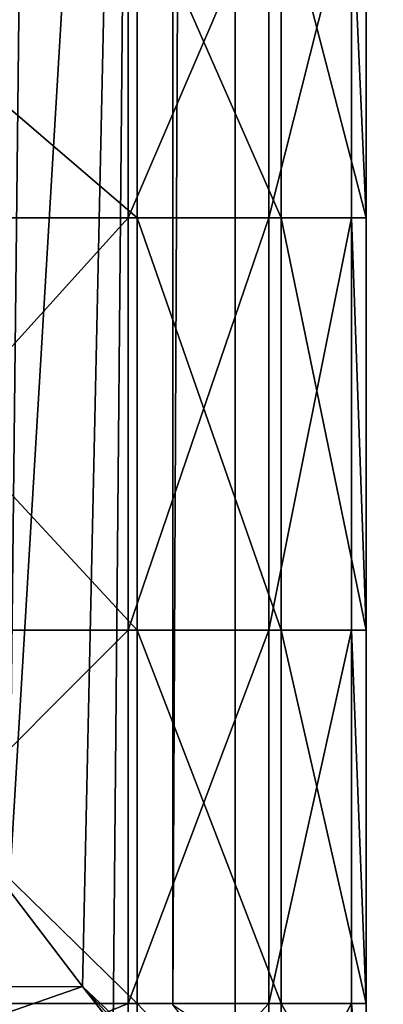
# Model space of a CAD drawing. Extents: x 0 to 31, y 0 to 21.2.
# Tile 408 of 574: x 29.6 to 30.1, y 1.4 to 2.8. Entities that reach past the tile are written whole.
import ezdxf

# ---------------------------------------------------------------- set-up
doc = ezdxf.new("R2010")
doc.units = 0
doc.header["$MEASUREMENT"] = 0
doc.layers.get('0').update_dxf_attribs({"color": 13, "linetype": 'CONTINUOUS'})
for name, color, linetype in [('CAST_IRON', 250, 'CONTINUOUS'), ('GALVANIZED_METAL', 252, 'CONTINUOUS'), ('GRATES', 250, 'CONTINUOUS')]:
    doc.layers.add(name, color=color, linetype=linetype)

# ---------------------------------------------------------------- blocks, each defined once
blk = doc.blocks.new('NGM5058UC_TRADECAD_DXF')
at = {"layer": 'CAST_IRON', "color": 0}
for p, q in [((14.0743, -9.02825, 0.45505), (14.2381, -6.28565, 0.58145)), ((14.0743, -9.02825, 0.45505), (14.2381, -6.28565, 0.58145)), ((14.1756, -9.16075, 0.58145), (14.2381, -6.28565, 0.58145)), ((14.1756, -9.16075, 0.58145), (14.2381, -6.28565, 0.58145)), ((14.1756, -9.16075, 0.58145), (14.0743, -9.02825, 0.45505)), ((14.1756, -9.16075, 0.58145), (14.0743, -9.02825, 0.45505)), ((10.1325, -9.16955, 0.58145), (14.1756, -9.16075, 0.58145)), ((10.1325, -9.16955, 0.58145), (14.1756, -9.16075, 0.58145)), ((15.4451, -10.35865, 0.58145), (14.1756, -9.16075, 0.58145)), ((15.3203, -10.40695, 0.58145), (14.1756, -9.16075, 0.58145)), ((15.4451, -10.35865, 0.58145), (14.1756, -9.16075, 0.58145)), ((14.1756, -9.16075, 0.58145), (15.259, -10.54715, 0.58145)), ((14.1756, -9.16075, 0.58145), (15.259, -10.54715, 0.58145)), ((15.3203, -10.40695, 0.58145), (14.1756, -9.16075, 0.58145))]:
    blk.add_line(p, q, dxfattribs=at)
at = {"layer": 'GALVANIZED_METAL', "color": 0}
for p, q in [((14.386, 9.23775, -1.89865), (14.2159, -9.41295, -1.89865)), ((14.386, 9.23775, -1.89865), (14.2159, -9.41295, -1.89865)), ((14.386, -9.24295, -1.89865), (14.386, 9.23775, -1.89865)), ((14.386, -9.24295, -1.89865), (14.386, 9.23775, -1.89865)), ((14.3002, -9.18675, 0.31025), (14.3002, 9.18165, 0.40415)), ((14.3002, -9.18675, 0.31025), (14.3002, 9.18165, 0.40415))]:
    blk.add_line(p, q, dxfattribs=at)
at = {"layer": 'GRATES', "color": 0}
for p, q in [((14.2384, -8.10135, 0.98805), (14.2384, -7.64955, 0.98805)), ((14.2384, -8.10135, 0.98805), (14.2384, -7.64955, 0.98805)), ((14.2508, -8.10135, 0.70725), (14.2508, -7.64955, 0.70725)), ((14.2508, -8.10135, 0.70725), (14.2508, -7.64955, 0.70725)), ((14.4324, -8.10135, 0.98805), (14.4324, -7.64955, 0.98805)), ((14.4324, -8.10135, 0.98805), (14.4324, -7.64955, 0.98805)), ((14.4495, -7.64955, 0.70725), (14.4495, -8.10135, 0.70725)), ((14.4495, -7.64955, 0.70725), (14.4495, -8.10135, 0.70725)), ((14.5466, -8.10135, 0.98805), (14.5466, -7.64955, 0.98805)), ((14.5466, -8.10135, 0.98805), (14.5466, -7.64955, 0.98805)), ((14.5665, -7.64955, 0.70725), (14.5665, -8.10135, 0.70725)), ((14.5665, -7.64955, 0.70725), (14.5665, -8.10135, 0.70725)), ((13.7239, -8.10135, 0.98805), (14.2384, -8.10135, 0.98805)), ((13.7239, -8.10135, 0.70725), (14.2508, -8.10135, 0.70725)), ((13.7239, -8.10135, 0.70725), (14.2508, -8.10135, 0.70725)), ((13.7239, -8.10135, 0.59665), (14.2508, -8.10135, 0.59665)), ((14.2508, -8.10135, 0.41895), (13.7239, -8.10135, 0.41895)), ((13.7239, -8.10135, 0.98805), (14.2384, -8.10135, 0.98805)), ((13.7239, -8.10135, 0.59665), (14.2508, -8.10135, 0.59665)), ((14.2508, -8.10135, 0.41895), (13.7239, -8.10135, 0.41895)), ((14.2384, -8.10135, 0.98805), (14.2384, -8.66995, 0.98805)), ((14.4324, -8.10135, 0.98805), (14.2384, -8.10135, 0.98805)), ((14.2384, -8.10135, 0.98805), (14.2384, -8.66995, 0.98805)), ((14.4324, -8.10135, 0.98805), (14.2384, -8.10135, 0.98805)), ((14.4495, -8.10135, 0.59665), (14.2508, -8.10135, 0.59665)), ((14.2508, -8.10135, 0.59665), (14.2508, -8.66995, 0.59665)), ((14.2508, -8.10135, 0.59665), (14.2508, -8.10135, 0.70725)), ((14.2508, -8.10135, 0.70725), (14.4495, -8.10135, 0.70725)), ((14.2508, -8.10135, 0.70725), (14.4495, -8.10135, 0.70725)), ((14.2508, -8.10135, 0.59665), (14.2508, -8.10135, 0.70725)), ((14.4495, -8.10135, 0.59665), (14.2508, -8.10135, 0.59665)), ((14.2508, -8.66995, 0.41895), (14.2508, -8.10135, 0.41895)), ((14.2508, -8.10135, 0.41895), (14.2508, -8.10135, 0.59665)), ((14.2508, -8.10135, 0.41895), (14.2508, -8.10135, 0.59665)), ((14.2508, -8.66995, 0.41895), (14.2508, -8.10135, 0.41895)), ((14.2508, -8.10135, 0.59665), (14.2508, -8.66995, 0.59665)), ((14.4324, -8.66995, 0.98805), (14.4324, -8.10135, 0.98805)), ((14.4324, -8.10135, 0.98805), (14.5466, -8.10135, 0.98805)), ((14.4324, -8.10135, 0.98805), (14.5466, -8.10135, 0.98805)), ((14.4324, -8.66995, 0.98805), (14.4324, -8.10135, 0.98805)), ((14.4495, -8.10135, 0.70725), (14.5665, -8.10135, 0.70725)), ((14.4495, -8.66995, 0.59665), (14.4495, -8.10135, 0.59665)), ((14.4495, -8.10135, 0.70725), (14.5665, -8.10135, 0.70725)), ((14.4495, -8.10135, 0.70725), (14.4495, -8.66995, 0.70725)), ((14.4495, -8.10135, 0.70725), (14.4495, -8.10135, 0.59665)), ((14.4495, -8.66995, 0.59665), (14.4495, -8.10135, 0.59665)), ((14.4495, -8.10135, 0.70725), (14.4495, -8.66995, 0.70725)), ((14.4495, -8.10135, 0.70725), (14.4495, -8.10135, 0.59665)), ((14.5665, -8.10135, 0.70725), (14.5466, -8.10135, 0.98805)), ((14.5466, -8.10135, 0.98805), (14.5466, -8.66995, 0.98805)), ((14.5665, -8.10135, 0.70725), (14.5466, -8.10135, 0.98805)), ((14.5466, -8.10135, 0.98805), (14.5466, -8.66995, 0.98805)), ((14.5665, -8.66995, 0.70725), (14.5665, -8.10135, 0.70725)), ((14.5665, -8.66995, 0.70725), (14.5665, -8.10135, 0.70725)), ((14.2384, -8.66995, 0.98805), (13.7239, -8.66995, 0.98805)), ((14.2508, -8.66995, 0.41895), (13.7239, -8.66995, 0.41895)), ((14.2508, -8.66995, 0.41895), (13.7239, -8.66995, 0.41895)), ((14.2384, -8.66995, 0.98805), (13.7239, -8.66995, 0.98805)), ((14.2384, -9.18425, 0.98805), (14.2384, -8.66995, 0.98805)), ((14.2384, -8.66995, 0.98805), (14.4324, -8.66995, 0.98805)), ((14.2384, -9.18425, 0.98805), (14.2384, -8.66995, 0.98805)), ((14.2384, -8.66995, 0.98805), (14.4324, -8.66995, 0.98805)), ((14.2508, -9.18425, 0.41895), (14.2508, -8.66995, 0.41895)), ((14.2508, -8.66995, 0.59665), (14.4495, -8.66995, 0.59665)), ((14.2508, -8.66995, 0.59665), (14.4495, -8.66995, 0.59665)), ((14.2508, -8.66995, 0.59665), (14.2508, -9.18425, 0.59665)), ((14.2508, -8.66995, 0.59665), (14.2508, -8.66995, 0.41895)), ((14.2508, -9.18425, 0.41895), (14.2508, -8.66995, 0.41895)), ((14.2508, -8.66995, 0.59665), (14.2508, -9.18425, 0.59665)), ((14.2508, -8.66995, 0.59665), (14.2508, -8.66995, 0.41895)), ((14.5466, -8.66995, 0.98805), (14.4324, -8.66995, 0.98805)), ((14.4324, -8.66995, 0.98805), (14.4324, -9.18425, 0.98805)), ((14.4324, -8.66995, 0.98805), (14.4324, -9.18425, 0.98805)), ((14.5466, -8.66995, 0.98805), (14.4324, -8.66995, 0.98805)), ((14.5665, -8.66995, 0.70725), (14.4495, -8.66995, 0.70725)), ((14.4495, -8.66995, 0.70725), (14.4495, -9.18425, 0.70725)), ((14.5665, -8.66995, 0.70725), (14.4495, -8.66995, 0.70725)), ((14.4495, -8.66995, 0.70725), (14.4495, -8.66995, 0.59665)), ((14.4495, -8.66995, 0.59665), (14.4495, -9.18425, 0.59665)), ((14.4495, -8.66995, 0.70725), (14.4495, -9.18425, 0.70725)), ((14.4495, -8.66995, 0.70725), (14.4495, -8.66995, 0.59665)), ((14.4495, -8.66995, 0.59665), (14.4495, -9.18425, 0.59665)), ((14.5466, -8.66995, 0.98805), (14.5665, -8.66995, 0.70725)), ((14.5466, -9.18425, 0.98805), (14.5466, -8.66995, 0.98805)), ((14.5466, -8.66995, 0.98805), (14.5665, -8.66995, 0.70725)), ((14.5466, -9.18425, 0.98805), (14.5466, -8.66995, 0.98805)), ((14.5665, -8.66995, 0.70725), (14.5665, -9.18425, 0.70725)), ((14.5665, -8.66995, 0.70725), (14.5665, -9.18425, 0.70725)), ((13.7239, -9.18425, 0.41895), (14.2508, -9.18425, 0.41895)), ((13.7239, -9.18425, 0.98805), (14.2384, -9.18425, 0.98805)), ((14.2508, -9.18425, 0.59665), (13.7239, -9.18425, 0.59665)), ((13.7239, -9.18425, 0.98805), (14.2384, -9.18425, 0.98805)), ((14.2508, -9.18425, 0.59665), (13.7239, -9.18425, 0.59665)), ((13.7239, -9.18425, 0.41895), (14.2508, -9.18425, 0.41895)), ((14.4324, -9.18425, 0.98805), (14.2384, -9.18425, 0.98805)), ((14.2384, -9.18425, 0.98805), (14.2384, -9.39425, 0.98805)), ((14.2384, -9.18425, 0.98805), (14.2384, -9.39425, 0.98805)), ((14.4324, -9.18425, 0.98805), (14.2384, -9.18425, 0.98805)), ((14.4495, -9.18425, 0.59665), (14.2508, -9.18425, 0.59665)), ((14.2508, -9.18425, 0.59665), (14.2508, -9.39425, 0.59665)), ((14.4495, -9.18425, 0.59665), (14.2508, -9.18425, 0.59665)), ((14.2508, -9.18425, 0.59665), (14.2508, -9.39425, 0.59665)), ((14.2508, -9.18425, 0.41895), (14.2508, -9.18425, 0.59665)), ((14.2508, -9.18425, 0.41895), (14.2508, -9.18425, 0.59665)), ((14.4324, -9.39425, 0.98805), (14.4324, -9.18425, 0.98805)), ((14.4324, -9.18425, 0.98805), (14.5466, -9.18425, 0.98805)), ((14.4324, -9.18425, 0.98805), (14.5466, -9.18425, 0.98805)), ((14.4324, -9.39425, 0.98805), (14.4324, -9.18425, 0.98805)), ((14.4495, -9.18425, 0.70725), (14.5665, -9.18425, 0.70725)), ((14.4495, -9.18425, 0.59665), (14.4495, -9.18425, 0.70725)), ((14.4495, -9.39425, 0.59665), (14.4495, -9.18425, 0.59665)), ((14.4495, -9.18425, 0.59665), (14.4495, -9.18425, 0.70725)), ((14.4495, -9.39425, 0.59665), (14.4495, -9.18425, 0.59665)), ((14.4495, -9.39425, 0.70725), (14.4495, -9.18425, 0.70725)), ((14.4495, -9.18425, 0.70725), (14.5665, -9.18425, 0.70725)), ((14.4495, -9.39425, 0.70725), (14.4495, -9.18425, 0.70725)), ((14.5665, -9.18425, 0.70725), (14.5466, -9.18425, 0.98805)), ((14.5466, -9.18425, 0.98805), (14.5466, -9.39425, 0.98805)), ((14.5665, -9.18425, 0.70725), (14.5466, -9.18425, 0.98805)), ((14.5466, -9.18425, 0.98805), (14.5466, -9.39425, 0.98805)), ((14.5665, -9.39425, 0.70725), (14.5665, -9.18425, 0.70725)), ((14.5665, -9.39425, 0.70725), (14.5665, -9.18425, 0.70725))]:
    blk.add_line(p, q, dxfattribs=at)
at = {"layer": 'CAST_IRON', "color": 0}
mesh = blk.add_polyface(dxfattribs=at)
corners = [(14.1046, -6.28565, 0.45505), (13.9426, -8.87415, 0.00155), (13.9366, -6.28565, -0.01605)]
mesh.append_faces([[corners[k] for k in face] for face in [(0, 1, 2)]], dxfattribs={"color": 0})
mesh = blk.add_polyface(dxfattribs=at)
corners = [(14.1046, -6.28565, 0.45505), (14.0743, -9.02825, 0.45505), (13.9426, -8.87415, 0.00155)]
mesh.append_faces([[corners[k] for k in face] for face in [(0, 1, 2)]], dxfattribs={"color": 0})
mesh = blk.add_polyface(dxfattribs=at)
corners = [(14.2381, -6.28565, 0.58145), (14.1756, -9.16075, 0.58145), (14.0743, -9.02825, 0.45505)]
mesh.append_faces([[corners[k] for k in face] for face in [(0, 1, 2)]], dxfattribs={"color": 0})
mesh = blk.add_polyface(dxfattribs=at)
corners = [(14.2381, -6.28565, 0.58145), (14.0743, -9.02825, 0.45505), (14.1046, -6.28565, 0.45505)]
mesh.append_faces([[corners[k] for k in face] for face in [(0, 1, 2)]], dxfattribs={"color": 0})
mesh = blk.add_polyface(dxfattribs=at)
corners = [(14.2381, -6.28565, 0.58145), (15.4451, -10.35865, 0.58145), (14.1756, -9.16075, 0.58145), (15.4658, -6.28565, 0.58145)]
mesh.append_faces([[corners[k] for k in face] for face in [(0, 1, 2), (1, 0, 3)]], dxfattribs={"vtx0": -1, "color": 0})
mesh = blk.add_polyface(dxfattribs=at)
corners = [(14.1756, -9.16075, 0.58145), (10.1325, -9.16955, 0.58145), (14.0743, -9.02825, 0.45505)]
mesh.append_faces([[corners[k] for k in face] for face in [(0, 1, 2)]], dxfattribs={"color": 0})
mesh = blk.add_polyface(dxfattribs=at)
corners = [(14.1756, -9.16075, 0.58145), (10.1325, -10.56825, 0.58145), (10.1325, -9.16955, 0.58145), (15.259, -10.54715, 0.58145)]
mesh.append_faces([[corners[k] for k in face] for face in [(0, 1, 2), (1, 0, 3)]], dxfattribs={"vtx0": -1, "color": 0})
mesh = blk.add_polyface(dxfattribs=at)
corners = [(15.4451, -10.35865, 0.58145), (15.3203, -10.40695, 0.58145), (14.1756, -9.16075, 0.58145)]
mesh.append_faces([[corners[k] for k in face] for face in [(0, 1, 2)]], dxfattribs={"color": 0})
mesh = blk.add_polyface(dxfattribs=at)
corners = [(15.3203, -10.40695, 0.58145), (15.259, -10.54715, 0.58145), (14.1756, -9.16075, 0.58145)]
mesh.append_faces([[corners[k] for k in face] for face in [(0, 1, 2)]], dxfattribs={"color": 0})
at = {"layer": 'GALVANIZED_METAL', "color": 0}
mesh = blk.add_polyface(dxfattribs=at)
corners = [(15.3501, 10.51755, 0.40495), (14.414, 9.47795, 0.40495), (15.3501, -10.52275, 0.30935)]
mesh.append_faces([[corners[k] for k in face] for face in [(0, 1, 2)]], dxfattribs={"color": 0})
mesh = blk.add_polyface(dxfattribs=at)
corners = [(15.3501, -10.52275, 0.30935), (14.414, 9.47795, 0.40495), (14.3002, 9.18165, 0.40415)]
mesh.append_faces([[corners[k] for k in face] for face in [(0, 1, 2)]], dxfattribs={"color": 0})
mesh = blk.add_polyface(dxfattribs=at)
corners = [(-14.2165, -9.41305, -1.89865), (14.216, 9.40775, -1.89865), (-14.3866, -9.24295, -1.89865), (14.386, 9.23775, -1.89865)]
mesh.append_faces([[corners[k] for k in face] for face in [(0, 1, 2), (1, 0, 3)]], dxfattribs={"vtx0": -1, "color": 0})
mesh = blk.add_polyface(dxfattribs=at)
corners = [(14.216, 9.40775, -1.89865), (-14.2165, 9.40775, -1.89865), (-14.3866, -9.24295, -1.89865)]
mesh.append_faces([[corners[k] for k in face] for face in [(0, 1, 2)]], dxfattribs={"color": 0})
mesh = blk.add_polyface(dxfattribs=at)
corners = [(14.386, 9.23775, -1.89865), (-14.2165, -9.41305, -1.89865), (14.2159, -9.41295, -1.89865)]
mesh.append_faces([[corners[k] for k in face] for face in [(0, 1, 2)]], dxfattribs={"color": 0})
mesh = blk.add_polyface(dxfattribs=at)
corners = [(14.386, 9.23775, -1.89865), (14.2159, -9.41295, -1.89865), (14.386, -9.24295, -1.89865)]
mesh.append_faces([[corners[k] for k in face] for face in [(0, 1, 2)]], dxfattribs={"color": 0})
mesh = blk.add_polyface(dxfattribs=at)
corners = [(14.386, 9.23775, -1.89865), (14.386, -9.24295, -1.89865), (14.3002, -9.18675, 0.31025)]
mesh.append_faces([[corners[k] for k in face] for face in [(0, 1, 2)]], dxfattribs={"color": 0})
mesh = blk.add_polyface(dxfattribs=at)
corners = [(14.386, 9.23775, -1.89865), (14.3002, -9.18675, 0.31025), (14.3002, 9.18165, 0.40415)]
mesh.append_faces([[corners[k] for k in face] for face in [(0, 1, 2)]], dxfattribs={"color": 0})
mesh = blk.add_polyface(dxfattribs=at)
corners = [(15.3501, -10.52275, 0.30935), (14.3002, 9.18165, 0.40415), (14.3002, -9.18675, 0.31025)]
mesh.append_faces([[corners[k] for k in face] for face in [(0, 1, 2)]], dxfattribs={"color": 0})
at = {"layer": 'GRATES', "color": 0}
mesh = blk.add_polyface(dxfattribs=at)
corners = [(14.2508, -8.10135, 0.70725), (13.7239, -7.64955, 0.70725), (13.7239, -8.10135, 0.70725), (14.2508, -7.64955, 0.70725)]
mesh.append_faces([[corners[k] for k in face] for face in [(0, 1, 2), (1, 0, 3)]], dxfattribs={"vtx0": -1, "color": 0})
mesh = blk.add_polyface(dxfattribs=at)
corners = [(14.2384, -7.64955, 0.98805), (13.7239, -8.10135, 0.98805), (13.7239, -7.64955, 0.98805), (14.2384, -8.10135, 0.98805)]
mesh.append_faces([[corners[k] for k in face] for face in [(0, 1, 2), (1, 0, 3)]], dxfattribs={"vtx0": -1, "color": 0})
mesh = blk.add_polyface(dxfattribs=at)
corners = [(14.4324, -7.64955, 0.98805), (14.2384, -8.10135, 0.98805), (14.2384, -7.64955, 0.98805), (14.4324, -8.10135, 0.98805)]
mesh.append_faces([[corners[k] for k in face] for face in [(0, 1, 2), (1, 0, 3)]], dxfattribs={"vtx0": -1, "color": 0})
mesh = blk.add_polyface(dxfattribs=at)
corners = [(14.4495, -8.10135, 0.70725), (14.2508, -7.64955, 0.70725), (14.2508, -8.10135, 0.70725), (14.4495, -7.64955, 0.70725)]
mesh.append_faces([[corners[k] for k in face] for face in [(0, 1, 2), (1, 0, 3)]], dxfattribs={"vtx0": -1, "color": 0})
mesh = blk.add_polyface(dxfattribs=at)
corners = [(14.5466, -7.64955, 0.98805), (14.4324, -8.10135, 0.98805), (14.4324, -7.64955, 0.98805), (14.5466, -8.10135, 0.98805)]
mesh.append_faces([[corners[k] for k in face] for face in [(0, 1, 2), (1, 0, 3)]], dxfattribs={"vtx0": -1, "color": 0})
mesh = blk.add_polyface(dxfattribs=at)
corners = [(14.5665, -8.10135, 0.70725), (14.4495, -7.64955, 0.70725), (14.4495, -8.10135, 0.70725), (14.5665, -7.64955, 0.70725)]
mesh.append_faces([[corners[k] for k in face] for face in [(0, 1, 2), (1, 0, 3)]], dxfattribs={"vtx0": -1, "color": 0})
mesh = blk.add_polyface(dxfattribs=at)
corners = [(14.5466, -7.64955, 0.98805), (14.5665, -8.10135, 0.70725), (14.5466, -8.10135, 0.98805), (14.5665, -7.64955, 0.70725)]
mesh.append_faces([[corners[k] for k in face] for face in [(0, 1, 2), (1, 0, 3)]], dxfattribs={"vtx0": -1, "color": 0})
mesh = blk.add_polyface(dxfattribs=at)
corners = [(14.2384, -8.10135, 0.98805), (13.7239, -8.66995, 0.98805), (13.7239, -8.10135, 0.98805), (14.2384, -8.66995, 0.98805)]
mesh.append_faces([[corners[k] for k in face] for face in [(0, 1, 2), (1, 0, 3)]], dxfattribs={"vtx0": -1, "color": 0})
mesh = blk.add_polyface(dxfattribs=at)
corners = [(14.2508, -8.10135, 0.70725), (13.7239, -8.10135, 0.59665), (14.2508, -8.10135, 0.59665), (13.7239, -8.10135, 0.70725)]
mesh.append_faces([[corners[k] for k in face] for face in [(0, 1, 2), (1, 0, 3)]], dxfattribs={"vtx0": -1, "color": 0})
mesh = blk.add_polyface(dxfattribs=at)
corners = [(14.2508, -8.66995, 0.41895), (13.7239, -8.10135, 0.41895), (13.7239, -8.66995, 0.41895), (14.2508, -8.10135, 0.41895)]
mesh.append_faces([[corners[k] for k in face] for face in [(0, 1, 2), (1, 0, 3)]], dxfattribs={"vtx0": -1, "color": 0})
mesh = blk.add_polyface(dxfattribs=at)
corners = [(14.2508, -8.10135, 0.59665), (13.7239, -8.10135, 0.41895), (14.2508, -8.10135, 0.41895), (13.7239, -8.10135, 0.59665)]
mesh.append_faces([[corners[k] for k in face] for face in [(0, 1, 2), (1, 0, 3)]], dxfattribs={"vtx0": -1, "color": 0})
mesh = blk.add_polyface(dxfattribs=at)
corners = [(14.4324, -8.10135, 0.98805), (14.2384, -8.66995, 0.98805), (14.2384, -8.10135, 0.98805), (14.4324, -8.66995, 0.98805)]
mesh.append_faces([[corners[k] for k in face] for face in [(0, 1, 2), (1, 0, 3)]], dxfattribs={"vtx0": -1, "color": 0})
mesh = blk.add_polyface(dxfattribs=at)
corners = [(14.4495, -8.66995, 0.59665), (14.2508, -8.10135, 0.59665), (14.2508, -8.66995, 0.59665), (14.4495, -8.10135, 0.59665)]
mesh.append_faces([[corners[k] for k in face] for face in [(0, 1, 2), (1, 0, 3)]], dxfattribs={"vtx0": -1, "color": 0})
mesh = blk.add_polyface(dxfattribs=at)
corners = [(14.4495, -8.10135, 0.70725), (14.2508, -8.10135, 0.59665), (14.4495, -8.10135, 0.59665), (14.2508, -8.10135, 0.70725)]
mesh.append_faces([[corners[k] for k in face] for face in [(0, 1, 2), (1, 0, 3)]], dxfattribs={"vtx0": -1, "color": 0})
mesh = blk.add_polyface(dxfattribs=at)
corners = [(14.2508, -8.10135, 0.59665), (14.2508, -8.66995, 0.41895), (14.2508, -8.66995, 0.59665), (14.2508, -8.10135, 0.41895)]
mesh.append_faces([[corners[k] for k in face] for face in [(0, 1, 2), (1, 0, 3)]], dxfattribs={"vtx0": -1, "color": 0})
mesh = blk.add_polyface(dxfattribs=at)
corners = [(14.5466, -8.10135, 0.98805), (14.4324, -8.66995, 0.98805), (14.4324, -8.10135, 0.98805), (14.5466, -8.66995, 0.98805)]
mesh.append_faces([[corners[k] for k in face] for face in [(0, 1, 2), (1, 0, 3)]], dxfattribs={"vtx0": -1, "color": 0})
mesh = blk.add_polyface(dxfattribs=at)
corners = [(14.5665, -8.66995, 0.70725), (14.4495, -8.10135, 0.70725), (14.4495, -8.66995, 0.70725), (14.5665, -8.10135, 0.70725)]
mesh.append_faces([[corners[k] for k in face] for face in [(0, 1, 2), (1, 0, 3)]], dxfattribs={"vtx0": -1, "color": 0})
mesh = blk.add_polyface(dxfattribs=at)
corners = [(14.4495, -8.10135, 0.70725), (14.4495, -8.66995, 0.59665), (14.4495, -8.66995, 0.70725), (14.4495, -8.10135, 0.59665)]
mesh.append_faces([[corners[k] for k in face] for face in [(0, 1, 2), (1, 0, 3)]], dxfattribs={"vtx0": -1, "color": 0})
mesh = blk.add_polyface(dxfattribs=at)
corners = [(14.5466, -8.10135, 0.98805), (14.5665, -8.66995, 0.70725), (14.5466, -8.66995, 0.98805), (14.5665, -8.10135, 0.70725)]
mesh.append_faces([[corners[k] for k in face] for face in [(0, 1, 2), (1, 0, 3)]], dxfattribs={"vtx0": -1, "color": 0})
mesh = blk.add_polyface(dxfattribs=at)
corners = [(14.2508, -9.18425, 0.41895), (13.7239, -8.66995, 0.41895), (13.7239, -9.18425, 0.41895), (14.2508, -8.66995, 0.41895)]
mesh.append_faces([[corners[k] for k in face] for face in [(0, 1, 2), (1, 0, 3)]], dxfattribs={"vtx0": -1, "color": 0})
mesh = blk.add_polyface(dxfattribs=at)
corners = [(14.2384, -8.66995, 0.98805), (13.7239, -9.18425, 0.98805), (13.7239, -8.66995, 0.98805), (14.2384, -9.18425, 0.98805)]
mesh.append_faces([[corners[k] for k in face] for face in [(0, 1, 2), (1, 0, 3)]], dxfattribs={"vtx0": -1, "color": 0})
mesh = blk.add_polyface(dxfattribs=at)
corners = [(14.4324, -8.66995, 0.98805), (14.2384, -9.18425, 0.98805), (14.2384, -8.66995, 0.98805), (14.4324, -9.18425, 0.98805)]
mesh.append_faces([[corners[k] for k in face] for face in [(0, 1, 2), (1, 0, 3)]], dxfattribs={"vtx0": -1, "color": 0})
mesh = blk.add_polyface(dxfattribs=at)
corners = [(14.4495, -9.18425, 0.59665), (14.2508, -8.66995, 0.59665), (14.2508, -9.18425, 0.59665), (14.4495, -8.66995, 0.59665)]
mesh.append_faces([[corners[k] for k in face] for face in [(0, 1, 2), (1, 0, 3)]], dxfattribs={"vtx0": -1, "color": 0})
mesh = blk.add_polyface(dxfattribs=at)
corners = [(14.2508, -8.66995, 0.59665), (14.2508, -9.18425, 0.41895), (14.2508, -9.18425, 0.59665), (14.2508, -8.66995, 0.41895)]
mesh.append_faces([[corners[k] for k in face] for face in [(0, 1, 2), (1, 0, 3)]], dxfattribs={"vtx0": -1, "color": 0})
mesh = blk.add_polyface(dxfattribs=at)
corners = [(14.5466, -8.66995, 0.98805), (14.4324, -9.18425, 0.98805), (14.4324, -8.66995, 0.98805), (14.5466, -9.18425, 0.98805)]
mesh.append_faces([[corners[k] for k in face] for face in [(0, 1, 2), (1, 0, 3)]], dxfattribs={"vtx0": -1, "color": 0})
mesh = blk.add_polyface(dxfattribs=at)
corners = [(14.5665, -9.18425, 0.70725), (14.4495, -8.66995, 0.70725), (14.4495, -9.18425, 0.70725), (14.5665, -8.66995, 0.70725)]
mesh.append_faces([[corners[k] for k in face] for face in [(0, 1, 2), (1, 0, 3)]], dxfattribs={"vtx0": -1, "color": 0})
mesh = blk.add_polyface(dxfattribs=at)
corners = [(14.4495, -8.66995, 0.70725), (14.4495, -9.18425, 0.59665), (14.4495, -9.18425, 0.70725), (14.4495, -8.66995, 0.59665)]
mesh.append_faces([[corners[k] for k in face] for face in [(0, 1, 2), (1, 0, 3)]], dxfattribs={"vtx0": -1, "color": 0})
mesh = blk.add_polyface(dxfattribs=at)
corners = [(14.5466, -8.66995, 0.98805), (14.5665, -9.18425, 0.70725), (14.5466, -9.18425, 0.98805), (14.5665, -8.66995, 0.70725)]
mesh.append_faces([[corners[k] for k in face] for face in [(0, 1, 2), (1, 0, 3)]], dxfattribs={"vtx0": -1, "color": 0})
mesh = blk.add_polyface(dxfattribs=at)
corners = [(14.2384, -9.18425, 0.98805), (13.7239, -9.39425, 0.98805), (13.7239, -9.18425, 0.98805), (14.2384, -9.39425, 0.98805)]
mesh.append_faces([[corners[k] for k in face] for face in [(0, 1, 2), (1, 0, 3)]], dxfattribs={"vtx0": -1, "color": 0})
mesh = blk.add_polyface(dxfattribs=at)
corners = [(14.2508, -9.39425, 0.59665), (13.7239, -9.18425, 0.59665), (13.7239, -9.39425, 0.59665), (14.2508, -9.18425, 0.59665)]
mesh.append_faces([[corners[k] for k in face] for face in [(0, 1, 2), (1, 0, 3)]], dxfattribs={"vtx0": -1, "color": 0})
mesh = blk.add_polyface(dxfattribs=at)
corners = [(13.7239, -9.18425, 0.59665), (14.2508, -9.18425, 0.41895), (13.7239, -9.18425, 0.41895), (14.2508, -9.18425, 0.59665)]
mesh.append_faces([[corners[k] for k in face] for face in [(0, 1, 2), (1, 0, 3)]], dxfattribs={"vtx0": -1, "color": 0})
mesh = blk.add_polyface(dxfattribs=at)
corners = [(14.4324, -9.18425, 0.98805), (14.2384, -9.39425, 0.98805), (14.2384, -9.18425, 0.98805), (14.4324, -9.39425, 0.98805)]
mesh.append_faces([[corners[k] for k in face] for face in [(0, 1, 2), (1, 0, 3)]], dxfattribs={"vtx0": -1, "color": 0})
mesh = blk.add_polyface(dxfattribs=at)
corners = [(14.4495, -9.39425, 0.59665), (14.2508, -9.18425, 0.59665), (14.2508, -9.39425, 0.59665), (14.4495, -9.18425, 0.59665)]
mesh.append_faces([[corners[k] for k in face] for face in [(0, 1, 2), (1, 0, 3)]], dxfattribs={"vtx0": -1, "color": 0})
mesh = blk.add_polyface(dxfattribs=at)
corners = [(14.5466, -9.18425, 0.98805), (14.4324, -9.39425, 0.98805), (14.4324, -9.18425, 0.98805), (14.5466, -9.39425, 0.98805)]
mesh.append_faces([[corners[k] for k in face] for face in [(0, 1, 2), (1, 0, 3)]], dxfattribs={"vtx0": -1, "color": 0})
mesh = blk.add_polyface(dxfattribs=at)
corners = [(14.4495, -9.18425, 0.70725), (14.4495, -9.39425, 0.59665), (14.4495, -9.39425, 0.70725), (14.4495, -9.18425, 0.59665)]
mesh.append_faces([[corners[k] for k in face] for face in [(0, 1, 2), (1, 0, 3)]], dxfattribs={"vtx0": -1, "color": 0})
mesh = blk.add_polyface(dxfattribs=at)
corners = [(14.5665, -9.39425, 0.70725), (14.4495, -9.18425, 0.70725), (14.4495, -9.39425, 0.70725), (14.5665, -9.18425, 0.70725)]
mesh.append_faces([[corners[k] for k in face] for face in [(0, 1, 2), (1, 0, 3)]], dxfattribs={"vtx0": -1, "color": 0})
mesh = blk.add_polyface(dxfattribs=at)
corners = [(14.5466, -9.18425, 0.98805), (14.5665, -9.39425, 0.70725), (14.5466, -9.39425, 0.98805), (14.5665, -9.18425, 0.70725)]
mesh.append_faces([[corners[k] for k in face] for face in [(0, 1, 2), (1, 0, 3)]], dxfattribs={"vtx0": -1, "color": 0})
blk = doc.blocks.new('NGM5058UC_TRADECAD_DWG')
at = {"color": 0}
blk.add_blockref('NGM5058UC_TRADECAD_DXF', (15.5194, 10.62185, 1.89865), dxfattribs=at)

msp = doc.modelspace()

# ---------------------------------------------------------------- block references
at = {"color": 0}
msp.add_blockref('NGM5058UC_TRADECAD_DWG', (0, 0), dxfattribs=at)

doc.saveas('drawing.dxf')
